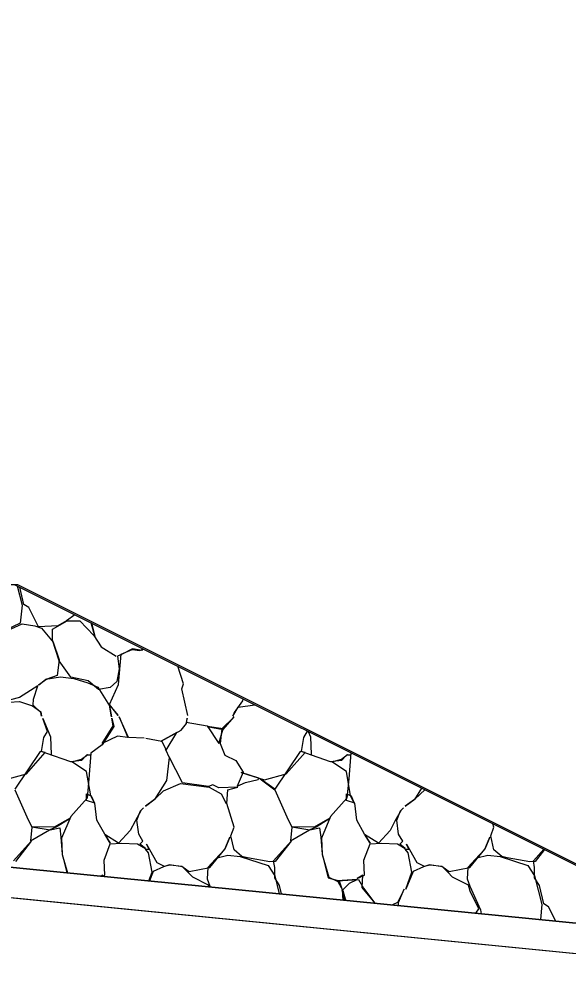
# Model space of a CAD drawing. Extents: x 1574 to 14903, y 7971 to 16537.
# Drawn here: x 14637.68 to 14642.21, y 8000.89 to 8008.66 of the extents above; entities that cross this region are included whole.
import ezdxf

# ---------------------------------------------------------------- set-up
doc = ezdxf.new("R2010")
doc.units = 0
for name, color, linetype in [('DESIGN - EARTHWORK - Shapes', 7, 'Continuous'), ('DESIGN - SCRATCH - User 1', 7, 'Continuous'), ('DESIGN - TRANSPORTATION - Proposed Layout Patterning', 7, 'Continuous'), ('DESIGN - TYPICAL - Finished Grade and Subgrade', 7, 'Continuous'), ('SURVEY - GROUND - Bottom of Topsoil Layer', 7, 'Continuous'), ('SURVEY - GROUND - Top of Ground', 7, 'Continuous')]:
    doc.layers.add(name, color=color, linetype=linetype)

msp = doc.modelspace()

# ---------------------------------------------------------------- linework, layer by layer
at = {"layer": 'DESIGN - EARTHWORK - Shapes'}
for points in [[(14634.8293, 8001.7002), (14642.6311, 8000.9289), (14643.5306, 8000.8222), (14643.5306, 8001.0722), (14642.6311, 8001.1789), (14634.8293, 8001.9502), (14630.8781, 8004), (14629.6868, 8004.618), (14622.9975, 8008.077), (14621.3907, 8008.6513), (14620.671, 8008.6585), (14622.9975, 8007.827), (14629.6868, 8004.368)], [(14630.8781, 8004), (14634.8293, 8001.9502), (14642.6311, 8001.1789), (14643.5306, 8001.0722), (14637.6749, 8004)]]:
    msp.add_lwpolyline(points, close=True, dxfattribs=at)
at = {"layer": 'DESIGN - SCRATCH - User 1'}
msp.add_lwpolyline([(14643.5306, 8001.0722), (14637.6749, 8004), (14630.8781, 8004), (14634.8293, 8001.9502), (14642.6311, 8001.1789)], close=True, dxfattribs=at)
at = {"layer": 'DESIGN - TRANSPORTATION - Proposed Layout Patterning'}
for points in [[(14637.6697, 8003.9904), (14637.7098, 8003.8331), (14637.6948, 8003.6831), (14637.5798, 8003.6281)], [(14638.1451, 8003.7527), (14638.0748, 8003.7031), (14638.0048, 8003.6631), (14637.8448, 8003.6531), (14637.7648, 8003.8131), (14637.7248, 8003.8381), (14637.6919, 8003.9793)], [(14637.5348, 8003.5981), (14637.7098, 8003.6781), (14637.8148, 8003.6631), (14637.8698, 8003.6431), (14637.9648, 8003.5281), (14638.0148, 8003.3831), (14637.9998, 8003.2531), (14637.9148, 8003.2231), (14637.8448, 8003.1731), (14637.9048, 8003.2231), (14638.0248, 8003.2431), (14638.1348, 8003.2281), (14638.2498, 8003.1931), (14638.3348, 8003.1581), (14638.4298, 8003.0031), (14638.4448, 8002.9131), (14638.4298, 8003.0081), (14638.4998, 8002.9231), (14638.4298, 8003.0131), (14638.5048, 8003.1781), (14638.5248, 8003.4281), (14638.6148, 8003.4681), (14638.6798, 8003.4581), (14638.707, 8003.4717)], [(14638.71, 8003.4702), (14638.6948, 8003.4581), (14638.6198, 8003.4731), (14638.5348, 8003.4281), (14638.4948, 8003.4131), (14638.5098, 8003.3081), (14638.4898, 8003.2031), (14638.4348, 8003.1531), (14638.3398, 8003.1381), (14638.2548, 8003.2081), (14638.1098, 8003.2381), (14638.0148, 8003.3731), (14637.9598, 8003.5431), (14637.9598, 8003.6331), (14638.0798, 8003.7031), (14638.1848, 8003.7031), (14638.2998, 8003.5831), (14638.3598, 8003.4881), (14638.4848, 8003.4131)], [(14638.281, 8003.6847), (14638.3098, 8003.5781), (14638.2794, 8003.6856)], [(14639.0748, 8002.9231), (14639.0248, 8003.1431), (14639.0398, 8003.1831), (14638.9925, 8003.329)], [(14637.6048, 8003.0331), (14637.6898, 8003.0381), (14637.7948, 8003.0031), (14637.8648, 8002.9531), (14637.8698, 8002.9181), (14637.8648, 8002.9481), (14637.7998, 8003.0081), (14637.8048, 8003.0581), (14637.8398, 8003.1681), (14637.6898, 8003.0731), (14637.5398, 8003.0331)], [(14639.526, 8003.0622), (14639.5248, 8003.0431), (14639.4548, 8002.9481), (14639.4448, 8002.9181), (14639.4898, 8002.9931), (14639.6271, 8003.0117)], [(14638.3707, 8001.6001), (14638.3898, 8001.6081), (14638.3848, 8001.7331), (14638.4348, 8001.8681), (14638.5248, 8001.8731), (14638.6598, 8001.8681), (14638.7248, 8001.8281), (14638.6798, 8001.8631), (14638.7048, 8001.8881), (14638.6698, 8001.9481), (14638.6548, 8002.0631), (14638.6848, 8002.1381), (14638.7098, 8002.1631), (14638.6898, 8002.1431), (14638.6398, 8002.0531), (14638.5998, 8001.9781), (14638.5048, 8001.8731), (14638.3898, 8001.9431), (14638.4348, 8001.8731), (14638.3898, 8001.9481), (14638.3248, 8002.0631), (14638.3098, 8002.2031), (14638.2398, 8002.2231), (14638.2398, 8002.2781), (14638.2798, 8002.2631), (14638.3048, 8002.2031), (14638.2748, 8002.2631), (14638.2398, 8002.4631), (14638.1198, 8002.5431), (14638.1998, 8002.5631), (14638.2498, 8002.6031), (14638.2748, 8002.5981), (14638.2398, 8002.5981), (14638.1998, 8002.5531), (14638.1098, 8002.5431), (14637.9048, 8002.6131), (14637.8698, 8002.6281), (14637.8898, 8002.7431), (14637.9198, 8002.7931), (14637.8798, 8002.8981), (14637.9448, 8002.7481), (14637.9498, 8002.6031)], [(14638.7148, 8002.7381), (14638.5848, 8002.7431), (14638.5098, 8002.9131), (14638.5798, 8002.7431), (14638.4948, 8002.7531), (14638.3698, 8002.6931), (14638.4598, 8002.8381), (14638.4498, 8002.9031), (14638.4648, 8002.8331), (14638.3698, 8002.6831), (14638.2748, 8002.6131), (14638.2598, 8002.4031), (14638.2448, 8002.2431), (14638.1098, 8002.0931), (14638.0348, 8001.9131), (14638.0398, 8001.7781), (14638.0843, 8001.6284)], [(14638.7298, 8002.7381), (14638.8598, 8002.7131), (14638.8948, 8002.6381), (14638.9848, 8002.7831), (14638.8548, 8002.7131), (14639.0198, 8002.8031), (14639.0648, 8002.8581), (14639.0698, 8002.9031), (14639.0598, 8002.8681), (14639.2348, 8002.8381), (14639.3298, 8002.6931), (14639.3648, 8002.8131), (14639.2348, 8002.8331), (14639.3648, 8002.8081), (14639.4548, 8002.9131), (14639.3548, 8002.8131), (14639.3398, 8002.6931), (14639.3798, 8002.5981), (14639.4698, 8002.5531), (14639.5298, 8002.4581), (14639.4798, 8002.3431), (14639.5498, 8002.3731), (14639.6548, 8002.3981), (14639.6598, 8002.4081), (14639.5148, 8002.4531), (14639.7048, 8002.3931), (14639.8848, 8002.4431), (14640.0398, 8002.6181), (14639.9998, 8002.6281), (14639.7898, 8002.3181), (14639.6698, 8002.4031), (14639.7898, 8002.3131), (14639.8898, 8002.0881), (14639.9298, 8002.0031), (14639.9198, 8001.8931), (14640.0748, 8001.9831), (14640.1298, 8002.0081), (14640.2448, 8002.0781), (14640.1148, 8002.0031), (14639.9298, 8002.0081), (14640.0798, 8001.9831), (14640.1598, 8001.9981), (14640.1698, 8001.9231), (14640.1798, 8001.7831), (14640.2298, 8001.5881), (14640.3198, 8001.5631), (14640.3448, 8001.4881), (14640.3515, 8001.4043)], [(14640.6154, 8001.3782), (14640.5098, 8001.5081), (14640.5148, 8001.6081), (14640.4698, 8001.5831), (14640.5298, 8001.6081), (14640.5248, 8001.7331), (14640.5748, 8001.8681), (14640.6648, 8001.8731), (14640.7998, 8001.8681), (14640.8648, 8001.8281), (14640.8198, 8001.8631), (14640.8448, 8001.8881), (14640.8098, 8001.9481), (14640.7948, 8002.0631), (14640.8248, 8002.1381), (14640.8498, 8002.1631), (14640.8298, 8002.1431), (14640.7798, 8002.0531), (14640.7398, 8001.9781), (14640.6448, 8001.8731), (14640.5298, 8001.9431), (14640.5748, 8001.8731), (14640.5298, 8001.9481), (14640.4648, 8002.0631), (14640.4498, 8002.2031), (14640.3798, 8002.2231), (14640.3798, 8002.2781), (14640.4198, 8002.2631), (14640.4448, 8002.2031), (14640.4148, 8002.2631), (14640.3798, 8002.4631), (14640.2598, 8002.5431), (14640.3398, 8002.5631), (14640.3898, 8002.6031), (14640.4148, 8002.5981), (14640.3798, 8002.5981), (14640.3398, 8002.5531), (14640.2498, 8002.5431), (14640.0448, 8002.6131), (14640.0098, 8002.6281), (14640.0298, 8002.7431), (14640.0609, 8002.7948)], [(14640.0656, 8002.7924), (14640.0848, 8002.7481), (14640.0898, 8002.6031)], [(14637.5648, 8002.3931), (14637.7448, 8002.4431), (14637.8998, 8002.6181), (14637.8598, 8002.6281), (14637.6498, 8002.3181)], [(14639.8459, 8001.4543), (14639.8298, 8001.5231), (14639.7898, 8001.5881), (14639.7898, 8001.6731), (14639.7798, 8001.7281), (14639.9248, 8001.8881), (14639.7948, 8001.7231), (14639.7498, 8001.7181), (14639.5648, 8001.7531), (14639.5198, 8001.7631), (14639.4548, 8001.8181), (14639.4298, 8001.9331), (14639.4548, 8002.0031), (14639.3948, 8002.1981), (14639.4048, 8002.3131), (14639.4848, 8002.3331), (14639.3298, 8002.3281), (14639.2798, 8002.3531), (14639.2448, 8002.3381), (14639.0298, 8002.3681), (14638.9198, 8002.5831), (14638.8898, 8002.6431), (14638.9198, 8002.5781), (14638.8998, 8002.3881), (14638.7998, 8002.2331), (14638.7248, 8002.1781), (14638.8048, 8002.2381), (14638.8748, 8002.3031), (14639.0148, 8002.3631), (14639.2498, 8002.3331), (14639.3498, 8002.2781), (14639.3898, 8002.1981)], [(14640.4152, 8002.6176), (14640.3998, 8002.4031), (14640.3848, 8002.2431), (14640.2498, 8002.0931), (14640.1748, 8001.9131), (14640.1798, 8001.7781), (14640.2348, 8001.5931), (14640.3098, 8001.5581), (14640.3498, 8001.4831), (14640.3717, 8001.4023)], [(14637.6498, 8002.3131), (14637.7498, 8002.0881), (14637.7898, 8002.0031), (14637.7798, 8001.8931), (14637.9348, 8001.9831), (14637.9898, 8002.0081), (14638.1048, 8002.0781), (14637.9748, 8002.0031), (14637.7898, 8002.0081), (14637.9398, 8001.9831), (14638.0198, 8001.9981), (14638.0298, 8001.9231), (14638.0398, 8001.7831), (14638.0794, 8001.6289)], [(14640.9995, 8002.3255), (14640.9398, 8002.2331), (14640.8648, 8002.1781), (14640.9448, 8002.2381), (14641.0251, 8002.3127)], [(14642.011, 8001.8197), (14641.9348, 8001.7231), (14641.8898, 8001.7181), (14641.7048, 8001.7531), (14641.6598, 8001.7631), (14641.5948, 8001.8181), (14641.5698, 8001.9331), (14641.5948, 8002.0031), (14641.5859, 8002.0323)], [(14637.6398, 8001.7281), (14637.7848, 8001.8881), (14637.6548, 8001.7231)], [(14638.7545, 8001.5622), (14638.7798, 8001.6331), (14638.7498, 8001.7931), (14638.7248, 8001.8231), (14638.7548, 8001.8231), (14638.7348, 8001.8631), (14638.8198, 8001.7131), (14638.8798, 8001.6831), (14638.9298, 8001.6931), (14639.0248, 8001.6831), (14639.0848, 8001.6381), (14639.2548, 8001.6731), (14639.3798, 8001.8231), (14639.4198, 8001.9231), (14639.3798, 8001.8231), (14639.2998, 8001.7381), (14639.2398, 8001.6731), (14639.2348, 8001.5781), (14639.2548, 8001.5181), (14639.2575, 8001.5124)], [(14641.4444, 8001.2962), (14641.4698, 8001.3331), (14641.3998, 8001.4781), (14641.3848, 8001.5281), (14641.2548, 8001.5931), (14641.2148, 8001.6331), (14641.1698, 8001.6781), (14641.0648, 8001.6931), (14641.0148, 8001.6781), (14640.9298, 8001.6381), (14640.8698, 8001.4931), (14640.9198, 8001.6331), (14640.8898, 8001.7931), (14640.8648, 8001.8231), (14640.8948, 8001.8231), (14640.8748, 8001.8631), (14640.9598, 8001.7131), (14641.0198, 8001.6831), (14641.0698, 8001.6931), (14641.1648, 8001.6831), (14641.2248, 8001.6381), (14641.3948, 8001.6731), (14641.5198, 8001.8231), (14641.5598, 8001.9231), (14641.5198, 8001.8231), (14641.4398, 8001.7381), (14641.3798, 8001.6731), (14641.3748, 8001.5781), (14641.3948, 8001.5181), (14641.4848, 8001.3231), (14641.4908, 8001.2917)], [(14642.1033, 8001.2311), (14642.0448, 8001.3481), (14642.0048, 8001.3731), (14641.9698, 8001.5231), (14641.9298, 8001.5881), (14641.9298, 8001.6731), (14641.9198, 8001.7281), (14642.0054, 8001.8225)], [(14639.3148, 8001.7531), (14639.4048, 8001.7731), (14639.5048, 8001.7631), (14639.7348, 8001.6881), (14639.7898, 8001.6031), (14639.8274, 8001.4561)], [(14641.4548, 8001.7531), (14641.5448, 8001.7731), (14641.6448, 8001.7631), (14641.8748, 8001.6881), (14641.9298, 8001.6031), (14641.9898, 8001.3681), (14641.9774, 8001.2436)], [(14639.2493, 8001.5133), (14639.2448, 8001.5281), (14639.1148, 8001.5931), (14639.0748, 8001.6331), (14639.0298, 8001.6781), (14638.9248, 8001.6931), (14638.8748, 8001.6781), (14638.7898, 8001.6381), (14638.7583, 8001.5618)], [(14638.3744, 8001.5997), (14638.3748, 8001.6081), (14638.362, 8001.601)], [(14640.3677, 8001.4027), (14640.3448, 8001.4831), (14640.4048, 8001.5431), (14640.4698, 8001.5731), (14640.3048, 8001.5631), (14640.4798, 8001.5731), (14640.5198, 8001.5031), (14640.6145, 8001.3783)], [(14640.8098, 8001.359), (14640.8098, 8001.3831), (14640.8548, 8001.4931), (14640.7998, 8001.3831), (14640.7592, 8001.364)]]:
    msp.add_lwpolyline(points, dxfattribs=at)
at = {"layer": 'DESIGN - TYPICAL - Finished Grade and Subgrade'}
msp.add_line((14637.6505, 8004), (14643.4984, 8001.076), dxfattribs=at)
at = {"layer": 'SURVEY - GROUND - Bottom of Topsoil Layer'}
msp.add_line((14634.8293, 8001.7002), (14642.6311, 8000.9289), dxfattribs=at)
at = {"layer": 'SURVEY - GROUND - Top of Ground'}
msp.add_lwpolyline([(14622.9975, 8008.077), (14629.6868, 8004.618), (14634.8293, 8001.9502), (14642.6311, 8001.1789), (14645.0494, 8000.892), (14647.6327, 8000.6545), (14651.3688, 8000.7444), (14656.5812, 8003.1201)], dxfattribs=at)

doc.saveas('drawing.dxf')
